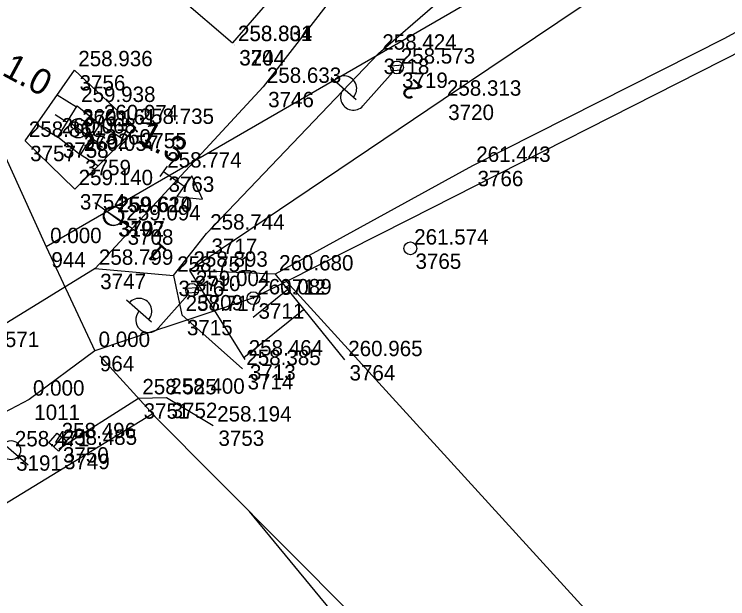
# Model space of a CAD drawing. Extents: x -496688 to -495455, y -1089309 to -1088026.
# Drawn here: x -495849.9 to -495794.2, y -1089122.9 to -1089077.3 of the extents above; entities that cross this region are included whole.
import ezdxf

# ---------------------------------------------------------------- set-up
doc = ezdxf.new("R2010")
doc.units = 0
for name, color, linetype in [('Vrstva 17', 7, 'Continuous'), ('Vrstva 23', 7, 'Continuous'), ('Vrstva 25', 7, 'Continuous'), ('Vrstva 37', 7, 'Continuous'), ('Vrstva 43', 7, 'Continuous'), ('Vrstva 47', 7, 'Continuous'), ('Vrstva 48', 7, 'Continuous'), ('Vrstva 49', 7, 'Continuous'), ('Vrstva 51', 7, 'Continuous'), ('Vrstva 53', 7, 'Continuous'), ('Vrstva 55', 7, 'Continuous'), ('Vrstva 56', 7, 'Continuous'), ('Vrstva 60', 7, 'Continuous'), ('Vrstva 61', 7, 'Continuous')]:
    doc.layers.add(name, color=color, linetype=linetype)

msp = doc.modelspace()

# ---------------------------------------------------------------- linework, layer by layer
at = {"layer": 'Vrstva 17'}
msp.add_lwpolyline([(-495845.163, -1089081.629), (-495840.377, -1089086.136), (-495845.136, -1089090.916)], dxfattribs=at)
at = {"layer": 'Vrstva 23'}
for p in [(-495756.511, -1088991.44), (-495837.53, -1089075.461)]:
    msp.add_line(p, (-495832.842, -1089079.508), dxfattribs=at)
at = {"layer": 'Vrstva 25'}
for p, q in [((-495819.535, -1089081.256), (-495820.491, -1089081.315)), ((-495820.335, -1089081.799), (-495822.654, -1089084.421)), ((-495819.55, -1089081.632), (-495820.427, -1089081.686)), ((-495823.179, -1089083.957), (-495825.126, -1089082.236)), ((-495835.517, -1089098.623), (-495836.472, -1089098.681)), ((-495835.53, -1089098.999), (-495836.407, -1089099.052)), ((-495839.159, -1089101.324), (-495841.107, -1089099.602)), ((-495836.317, -1089099.167), (-495838.635, -1089101.788))]:
    msp.add_line(p, q, dxfattribs=at)
for centre in [(-495820.004, -1089081.425), (-495820.004, -1089081.425), (-495835.985, -1089098.792), (-495835.985, -1089098.792)]:
    msp.add_circle(centre, 0.5, dxfattribs=at)
for centre, start, end in [((-495824.144, -1089083.087), 317.8044, 139.2095), ((-495823.403, -1089083.759), 138.507, 318.507), ((-495840.125, -1089100.454), 317.8045, 139.2096), ((-495839.384, -1089101.126), 138.5071, 318.5071)]:
    msp.add_arc(centre, 1, start, end, dxfattribs=at)
at = {"layer": 'Vrstva 37'}
msp.add_circle((-495818.956, -1089095.552), 0.5, dxfattribs=at)
at = {"layer": 'Vrstva 43'}
msp.add_lwpolyline([(-495846.781, -1089111.059), (-495847.164, -1089110.738), (-495846.522, -1089109.972), (-495845.756, -1089110.614), (-495846.398, -1089111.38), (-495846.781, -1089111.059), (-495846.139, -1089110.293)], dxfattribs=at)
at = {"layer": 'Vrstva 47'}
for p, q in [((-495845.479, -1089085.745), (-495843.444, -1089087.198)), ((-495841.552, -1089093.474), (-495843.566, -1089091.993)), ((-495842.704, -1089092.59), (-495840.64, -1089094)), ((-495850.683, -1089110.823), (-495848.786, -1089112.452))]:
    msp.add_line(p, q, dxfattribs=at)
for centre in [(-495844.869, -1089086.181), (-495842.156, -1089093.03), (-495842.085, -1089093.013), (-495850.114, -1089111.312)]:
    msp.add_circle(centre, 0.75, dxfattribs=at)
at = {"layer": 'Vrstva 48'}
for p, q in [((-495846.511, -1089083.557), (-495844.992, -1089084.499)), ((-495846.68, -1089085.097), (-495845.729, -1089085.688)), ((-495848.117, -1089085.852), (-495846.467, -1089086.876)), ((-495841.324, -1089087.087), (-495843.192, -1089085.874)), ((-495842.982, -1089087.68), (-495843.954, -1089087.049)), ((-495843.343, -1089089.115), (-495844.716, -1089088.223)), ((-495831.227, -1089100.93), (-495828.542, -1089098.764)), ((-495831.952, -1089104.084), (-495827.287, -1089100.32))]:
    msp.add_line(p, q, dxfattribs=at)
at = {"layer": 'Vrstva 49'}
for points in [[(-495616.075, -1088957.618), (-495628.547, -1088967.898), (-495650.156, -1088984.511), (-495673.256, -1089002.437), (-495696.756, -1089019.787), (-495722.16, -1089037), (-495748.471, -1089052.743), (-495772.34, -1089067.003), (-495794.444, -1089079.156), (-495814.115, -1089089.097), (-495829.5, -1089097.577), (-495836.181, -1089097.285)], [(-495616.075, -1088957.618), (-495630.342, -1088965.294), (-495653.156, -1088980.708), (-495680.379, -1088998.074), (-495702.844, -1089012.106), (-495727.761, -1089027.241), (-495752.522, -1089043.066), (-495777.246, -1089059.227), (-495796.69, -1089070.643), (-495816.403, -1089083.93), (-495836.181, -1089097.285)], [(-495849.021, -1089087.144), (-495845.163, -1089081.629), (-495840.377, -1089086.136)], [(-495846.467, -1089086.876), (-495844.944, -1089084.422), (-495843.173, -1089085.845)], [(-495840.377, -1089086.136), (-495845.136, -1089090.916), (-495849.021, -1089087.144)], [(-495843.173, -1089085.845), (-495844.726, -1089088.238), (-495846.467, -1089086.876)], [(-495836.181, -1089097.285), (-495831.87, -1089104.216)], [(-495829.5, -1089097.577), (-495824.103, -1089104.266)]]:
    msp.add_lwpolyline(points, dxfattribs=at)
at = {"layer": 'Vrstva 51'}
msp.add_line((-495837.938, -1089089.133), (-495838.514, -1089089.949), dxfattribs=at)
for points in [[(-495837.449, -1089097.676), (-495834.872, -1089094.383), (-495821.446, -1089080.337), (-495812.648, -1089072.709), (-495801.128, -1089065.608), (-495790.717, -1089060.857), (-495778.029, -1089055.637), (-495753.428, -1089041.621), (-495728.742, -1089026.144), (-495703.851, -1089010.671), (-495681.535, -1088996.786), (-495654.056, -1088979.807), (-495638.036, -1088969.801), (-495641.738, -1088964.997)], [(-495804.171, -1089058.595), (-495805.344, -1089057.612), (-495799.532, -1089051.008), (-495774.174, -1089021.213), (-495753.938, -1088998.102), (-495757.64, -1088994.489), (-495776.243, -1089019.668), (-495803.119, -1089047.353), (-495818.845, -1089067.972), (-495830.453, -1089082.931), (-495843.554, -1089097.134), (-495854.014, -1089103.558)], [(-495838.226, -1089089.541), (-495836.593, -1089090.696), (-495837.171, -1089091.513), (-495835.165, -1089091.708), (-495836.016, -1089089.88), (-495836.593, -1089090.696)], [(-495843.554, -1089097.134), (-495837.449, -1089097.676), (-495836.788, -1089100.736), (-495832.054, -1089104.966)], [(-495846.378, -1089111.193), (-495840.165, -1089107.249), (-495837.982, -1089107.2), (-495834.331, -1089109.372)]]:
    msp.add_lwpolyline(points, dxfattribs=at)
at = {"layer": 'Vrstva 53'}
for p, q in [((-495798.08, -1089066.9), (-495847.36, -1089095.44)), ((-495847.36, -1089095.44), (-495843.58, -1089103.55)), ((-495831.23, -1089099.483), (-495831.172, -1089099.403)), ((-495843.58, -1089103.55), (-495848.7, -1089107.35)), ((-495843.58, -1089103.55), (-495848.7, -1089107.35)), ((-495848.7, -1089107.35), (-495889.91, -1089129.03))]:
    msp.add_line(p, q, dxfattribs=at)
msp.add_circle((-495831.201, -1089099.443), 0.499, dxfattribs=at)
at = {"layer": 'Vrstva 55'}
for p, q in [((-495855.33, -1089077.94), (-495847.36, -1089095.44)), ((-495788.81, -1089077.94), (-495819.1, -1089093.32)), ((-495819.1, -1089093.32), (-495828.63, -1089098.13)), ((-495828.63, -1089098.13), (-495831.2, -1089099.42)), ((-495787.92, -1089142.82), (-495828.63, -1089098.13)), ((-495831.2, -1089099.42), (-495835.39, -1089100.82)), ((-495835.39, -1089100.82), (-495841.1, -1089102.73)), ((-495841.1, -1089102.73), (-495843.58, -1089103.55)), ((-495843.18, -1089103.95), (-495838.73, -1089108.84)), ((-495848.7, -1089107.35), (-495889.91, -1089129.03)), ((-495839.13, -1089108.44), (-495817.12, -1089130.56))]:
    msp.add_line(p, q, dxfattribs=at)
msp.add_lwpolyline([(-495880.192, -1089133.982), (-495869.793, -1089127.495), (-495859.943, -1089121.2), (-495839.101, -1089108.469)], dxfattribs=at)
at = {"layer": 'Vrstva 56'}
msp.add_line((-495818.578, -1089131.767), (-495831.509, -1089116.099), dxfattribs=at)
at = {"layer": 'Vrstva 60'}
for p, q in [((-495794.444, -1089079.156), (-495794.444, -1089079.156)), ((-495794.444, -1089079.156), (-495794.444, -1089079.156)), ((-495832.707, -1089079.673), (-495832.707, -1089079.673)), ((-495832.707, -1089079.673), (-495832.707, -1089079.673)), ((-495832.698, -1089079.664), (-495832.698, -1089079.664)), ((-495832.698, -1089079.664), (-495832.698, -1089079.664)), ((-495821.446, -1089080.337), (-495821.446, -1089080.337)), ((-495821.446, -1089080.337), (-495821.446, -1089080.337)), ((-495845.163, -1089081.629), (-495845.163, -1089081.629)), ((-495845.163, -1089081.629), (-495845.163, -1089081.629)), ((-495820.004, -1089081.425), (-495820.004, -1089081.425)), ((-495820.004, -1089081.425), (-495820.004, -1089081.425)), ((-495830.453, -1089082.931), (-495830.453, -1089082.931)), ((-495830.453, -1089082.931), (-495830.453, -1089082.931)), ((-495816.403, -1089083.93), (-495816.403, -1089083.93)), ((-495816.403, -1089083.93), (-495816.403, -1089083.93)), ((-495844.944, -1089084.422), (-495844.944, -1089084.422)), ((-495844.944, -1089084.422), (-495844.944, -1089084.422)), ((-495844.869, -1089086.181), (-495844.869, -1089086.181)), ((-495844.869, -1089086.181), (-495844.869, -1089086.181)), ((-495843.173, -1089085.845), (-495843.173, -1089085.845)), ((-495843.173, -1089085.845), (-495843.173, -1089085.845)), ((-495840.377, -1089086.136), (-495840.377, -1089086.136)), ((-495840.377, -1089086.136), (-495840.377, -1089086.136)), ((-495849.021, -1089087.144), (-495849.021, -1089087.144)), ((-495849.021, -1089087.144), (-495849.021, -1089087.144)), ((-495846.467, -1089086.876), (-495846.467, -1089086.876)), ((-495846.467, -1089086.876), (-495846.467, -1089086.876)), ((-495844.726, -1089088.238), (-495844.726, -1089088.238)), ((-495844.726, -1089088.238), (-495844.726, -1089088.238)), ((-495838.226, -1089089.541), (-495838.226, -1089089.541)), ((-495838.226, -1089089.541), (-495838.226, -1089089.541)), ((-495814.115, -1089089.097), (-495814.115, -1089089.097)), ((-495814.115, -1089089.097), (-495814.115, -1089089.097)), ((-495845.136, -1089090.916), (-495845.136, -1089090.916)), ((-495845.136, -1089090.916), (-495845.136, -1089090.916)), ((-495842.156, -1089093.03), (-495842.156, -1089093.03)), ((-495842.156, -1089093.03), (-495842.156, -1089093.03)), ((-495842.085, -1089093.013), (-495842.085, -1089093.013)), ((-495842.085, -1089093.013), (-495842.085, -1089093.013)), ((-495841.413, -1089093.667), (-495841.413, -1089093.667)), ((-495841.413, -1089093.667), (-495841.413, -1089093.667)), ((-495834.872, -1089094.383), (-495834.872, -1089094.383)), ((-495834.872, -1089094.383), (-495834.872, -1089094.383)), ((-495847.36, -1089095.44), (-495847.36, -1089095.44)), ((-495847.36, -1089095.44), (-495847.36, -1089095.44)), ((-495818.956, -1089095.552), (-495818.956, -1089095.552)), ((-495818.956, -1089095.552), (-495818.956, -1089095.552)), ((-495843.554, -1089097.134), (-495843.554, -1089097.134)), ((-495843.554, -1089097.134), (-495843.554, -1089097.134)), ((-495836.181, -1089097.285), (-495836.181, -1089097.285)), ((-495836.181, -1089097.285), (-495836.181, -1089097.285)), ((-495837.449, -1089097.676), (-495837.449, -1089097.676)), ((-495837.449, -1089097.676), (-495837.449, -1089097.676)), ((-495829.5, -1089097.577), (-495829.5, -1089097.577)), ((-495829.5, -1089097.577), (-495829.5, -1089097.577)), ((-495835.985, -1089098.792), (-495835.985, -1089098.792)), ((-495835.985, -1089098.792), (-495835.985, -1089098.792)), ((-495831.201, -1089099.443), (-495831.201, -1089099.443)), ((-495831.201, -1089099.443), (-495831.201, -1089099.443)), ((-495836.788, -1089100.736), (-495836.788, -1089100.736)), ((-495836.788, -1089100.736), (-495836.788, -1089100.736)), ((-495843.58, -1089103.55), (-495843.58, -1089103.55)), ((-495843.58, -1089103.55), (-495843.58, -1089103.55)), ((-495831.87, -1089104.216), (-495831.87, -1089104.216)), ((-495831.87, -1089104.216), (-495831.87, -1089104.216)), ((-495824.103, -1089104.266), (-495824.103, -1089104.266)), ((-495824.103, -1089104.266), (-495824.103, -1089104.266)), ((-495832.054, -1089104.966), (-495832.054, -1089104.966)), ((-495832.054, -1089104.966), (-495832.054, -1089104.966)), ((-495848.7, -1089107.35), (-495848.7, -1089107.35)), ((-495848.7, -1089107.35), (-495848.7, -1089107.35)), ((-495840.165, -1089107.249), (-495840.165, -1089107.249)), ((-495840.165, -1089107.249), (-495840.165, -1089107.249)), ((-495837.982, -1089107.2), (-495837.982, -1089107.2)), ((-495837.982, -1089107.2), (-495837.982, -1089107.2)), ((-495834.331, -1089109.372), (-495834.331, -1089109.372)), ((-495834.331, -1089109.372), (-495834.331, -1089109.372)), ((-495846.46, -1089110.676), (-495846.46, -1089110.676)), ((-495846.46, -1089110.676), (-495846.46, -1089110.676)), ((-495846.378, -1089111.193), (-495846.378, -1089111.193)), ((-495846.378, -1089111.193), (-495846.378, -1089111.193))]:
    msp.add_line(p, q, dxfattribs=at)

# ---------------------------------------------------------------- texts
at = {"layer": 'Vrstva 25'}
for s, p in [('2', (-495817.922, -1089082.976)), ('1', (-495837.88, -1089095.694))]:
    msp.add_text(s, height=1.5, rotation=138.507, dxfattribs=at).set_placement(p)
at = {"layer": 'Vrstva 48'}
for s, rotation, p in [('1.0', 331.6494, (-495850.915, -1089081.973)), ('1.3', 331.3026, (-495840.372, -1089087.212))]:
    msp.add_text(s, height=2, rotation=rotation, dxfattribs=at).set_placement(p)
at = {"layer": 'Vrstva 60'}
for s, p in [('3204', (-495832.307, -1089081.273)), ('3204', (-495832.307, -1089081.273)), ('3744', (-495832.298, -1089081.264)), ('3744', (-495832.298, -1089081.264)), ('3718', (-495821.046, -1089081.937)), ('3718', (-495821.046, -1089081.937)), ('3719', (-495819.604, -1089083.025)), ('3719', (-495819.604, -1089083.025)), ('3756', (-495844.763, -1089083.229)), ('3756', (-495844.763, -1089083.229)), ('3746', (-495830.053, -1089084.531)), ('3746', (-495830.053, -1089084.531)), ('3720', (-495816.003, -1089085.53)), ('3720', (-495816.003, -1089085.53)), ('3761', (-495844.544, -1089086.022)), ('3761', (-495844.544, -1089086.022)), ('3760', (-495842.773, -1089087.445)), ('3760', (-495842.773, -1089087.445)), ('3762', (-495844.469, -1089087.781)), ('3762', (-495844.469, -1089087.781)), ('3755', (-495839.977, -1089087.736)), ('3755', (-495839.977, -1089087.736)), ('3758', (-495846.067, -1089088.476)), ('3758', (-495846.067, -1089088.476)), ('3757', (-495848.621, -1089088.744)), ('3757', (-495848.621, -1089088.744)), ('3759', (-495844.326, -1089089.838)), ('3759', (-495844.326, -1089089.838)), ('3766', (-495813.715, -1089090.697)), ('3766', (-495813.715, -1089090.697)), ('3763', (-495837.826, -1089091.141)), ('3763', (-495837.826, -1089091.141)), ('3754', (-495844.736, -1089092.516)), ('3754', (-495844.736, -1089092.516)), ('3192', (-495841.756, -1089094.63)), ('3192', (-495841.756, -1089094.63)), ('3707', (-495841.685, -1089094.613)), ('3707', (-495841.685, -1089094.613)), ('3708', (-495841.013, -1089095.267)), ('3708', (-495841.013, -1089095.267)), ('3717', (-495834.472, -1089095.983)), ('3717', (-495834.472, -1089095.983)), ('944', (-495846.96, -1089097.04)), ('944', (-495846.96, -1089097.04)), ('3765', (-495818.556, -1089097.152)), ('3765', (-495818.556, -1089097.152)), ('3747', (-495843.154, -1089098.734)), ('3747', (-495843.154, -1089098.734)), ('3710', (-495835.781, -1089098.885)), ('3710', (-495835.781, -1089098.885)), ('3716', (-495837.049, -1089099.276)), ('3716', (-495837.049, -1089099.276)), ('3712', (-495829.1, -1089099.177)), ('3712', (-495829.1, -1089099.177)), ('3709', (-495835.585, -1089100.392)), ('3709', (-495835.585, -1089100.392)), ('3711', (-495830.801, -1089101.043)), ('3711', (-495830.801, -1089101.043)), ('3715', (-495836.388, -1089102.336)), ('3715', (-495836.388, -1089102.336)), ('964', (-495843.18, -1089105.15)), ('964', (-495843.18, -1089105.15)), ('3713', (-495831.47, -1089105.816)), ('3713', (-495831.47, -1089105.816)), ('3764', (-495823.703, -1089105.866)), ('3764', (-495823.703, -1089105.866)), ('3714', (-495831.654, -1089106.566)), ('3714', (-495831.654, -1089106.566)), ('1011', (-495848.3, -1089108.95)), ('1011', (-495848.3, -1089108.95)), ('3751', (-495839.765, -1089108.849)), ('3751', (-495839.765, -1089108.849)), ('3752', (-495837.582, -1089108.8)), ('3752', (-495837.582, -1089108.8)), ('3753', (-495833.931, -1089110.972)), ('3753', (-495833.931, -1089110.972)), ('3750', (-495846.06, -1089112.276)), ('3750', (-495846.06, -1089112.276)), ('3191', (-495849.714, -1089112.912)), ('3191', (-495849.714, -1089112.912)), ('3749', (-495845.978, -1089112.793)), ('3749', (-495845.978, -1089112.793))]:
    msp.add_text(s, height=1.2, dxfattribs=at).set_placement(p)
at = {"layer": 'Vrstva 61'}
for s, p in [('258.831', (-495832.407, -1089079.373)), ('258.831', (-495832.407, -1089079.373)), ('258.804', (-495832.398, -1089079.364)), ('258.804', (-495832.398, -1089079.364)), ('258.424', (-495821.146, -1089080.037)), ('258.424', (-495821.146, -1089080.037)), ('258.936', (-495844.863, -1089081.329)), ('258.936', (-495844.863, -1089081.329)), ('258.573', (-495819.704, -1089081.125)), ('258.573', (-495819.704, -1089081.125)), ('258.633', (-495830.153, -1089082.631)), ('258.633', (-495830.153, -1089082.631)), ('259.938', (-495844.644, -1089084.122)), ('259.938', (-495844.644, -1089084.122)), ('258.313', (-495816.103, -1089083.63)), ('258.313', (-495816.103, -1089083.63)), ('260.074', (-495842.873, -1089085.545)), ('260.074', (-495842.873, -1089085.545)), ('260.161', (-495844.569, -1089085.881)), ('260.161', (-495844.569, -1089085.881)), ('258.735', (-495840.077, -1089085.836)), ('258.735', (-495840.077, -1089085.836)), ('258.860', (-495848.721, -1089086.844)), ('258.860', (-495848.721, -1089086.844)), ('260.068', (-495846.167, -1089086.576)), ('260.068', (-495846.167, -1089086.576)), ('260.057', (-495844.426, -1089087.938)), ('260.057', (-495844.426, -1089087.938)), ('261.443', (-495813.815, -1089088.797)), ('261.443', (-495813.815, -1089088.797)), ('258.774', (-495837.926, -1089089.241)), ('258.774', (-495837.926, -1089089.241)), ('259.140', (-495844.836, -1089090.616)), ('259.140', (-495844.836, -1089090.616)), ('259.624', (-495841.856, -1089092.73)), ('259.624', (-495841.856, -1089092.73)), ('259.610', (-495841.785, -1089092.713)), ('259.610', (-495841.785, -1089092.713)), ('259.094', (-495841.113, -1089093.367)), ('259.094', (-495841.113, -1089093.367)), ('258.744', (-495834.572, -1089094.083)), ('258.744', (-495834.572, -1089094.083)), ('0.000', (-495847.06, -1089095.14)), ('0.000', (-495847.06, -1089095.14)), ('261.574', (-495818.656, -1089095.252)), ('261.574', (-495818.656, -1089095.252)), ('258.799', (-495843.254, -1089096.834)), ('258.799', (-495843.254, -1089096.834)), ('258.751', (-495837.149, -1089097.376)), ('258.751', (-495837.149, -1089097.376)), ('258.893', (-495835.881, -1089096.985)), ('258.893', (-495835.881, -1089096.985)), ('260.680', (-495829.2, -1089097.277)), ('260.680', (-495829.2, -1089097.277)), ('259.004', (-495835.685, -1089098.492)), ('259.004', (-495835.685, -1089098.492)), ('260.089', (-495830.901, -1089099.143)), ('260.089', (-495830.901, -1089099.143)), ('258.717', (-495836.488, -1089100.436)), ('258.717', (-495836.488, -1089100.436)), ('258.571', (-495853.714, -1089103.258)), ('258.571', (-495853.714, -1089103.258)), ('0.000', (-495843.28, -1089103.25)), ('0.000', (-495843.28, -1089103.25)), ('258.464', (-495831.57, -1089103.916)), ('258.464', (-495831.57, -1089103.916)), ('260.965', (-495823.803, -1089103.966)), ('260.965', (-495823.803, -1089103.966)), ('258.385', (-495831.754, -1089104.666)), ('258.385', (-495831.754, -1089104.666)), ('258.525', (-495839.865, -1089106.949)), ('258.525', (-495839.865, -1089106.949)), ('258.400', (-495837.682, -1089106.9)), ('258.400', (-495837.682, -1089106.9)), ('0.000', (-495848.4, -1089107.05)), ('0.000', (-495848.4, -1089107.05)), ('258.194', (-495834.031, -1089109.072)), ('258.194', (-495834.031, -1089109.072)), ('258.496', (-495846.16, -1089110.376)), ('258.496', (-495846.16, -1089110.376)), ('258.471', (-495849.814, -1089111.012)), ('258.471', (-495849.814, -1089111.012)), ('258.485', (-495846.078, -1089110.893)), ('258.485', (-495846.078, -1089110.893))]:
    msp.add_text(s, height=1.2, dxfattribs=at).set_placement(p)

doc.saveas('drawing.dxf')
